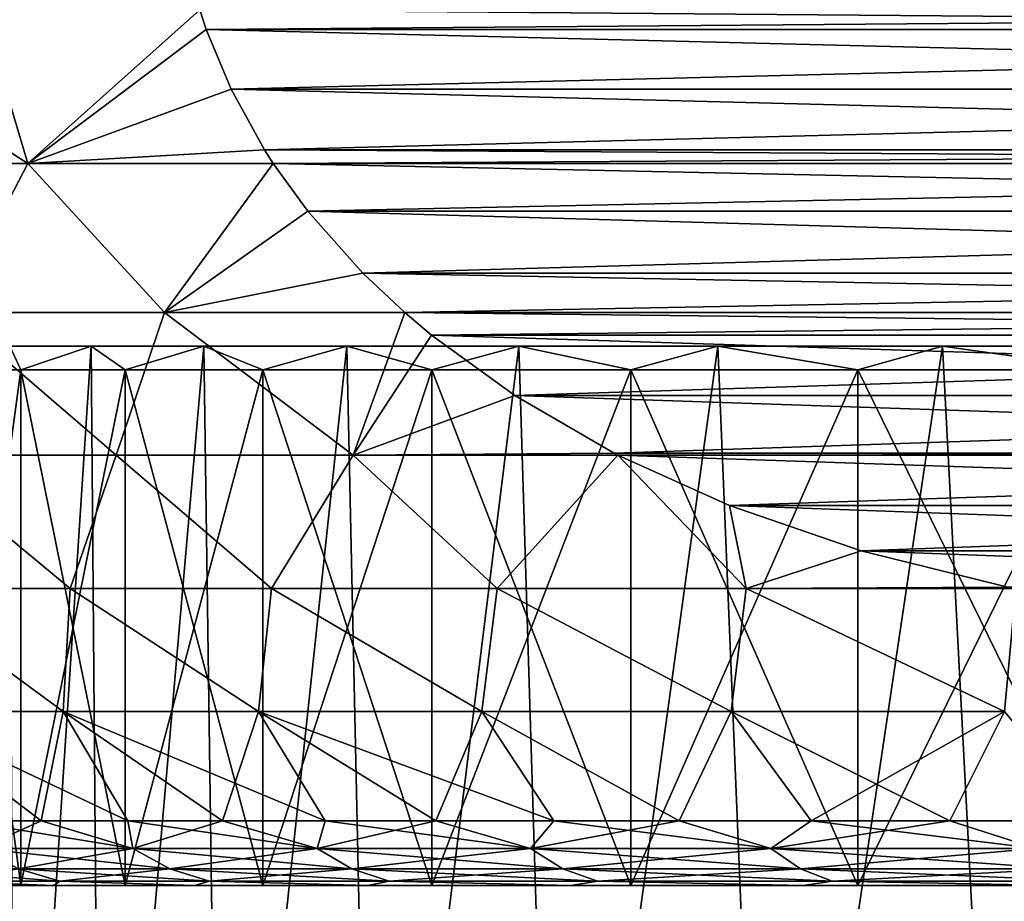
# Model space of a CAD drawing. Header units: metres. Extents: x -109 to 109, y -78 to 121.
# Tile 258 of 656: x -89.43 to -85.61, y 69.86 to 73.28. Entities that reach past the tile are written whole.
import ezdxf

# ---------------------------------------------------------------- set-up
doc = ezdxf.new("R2010")
doc.units = ezdxf.units.M
doc.layers.add('solid_508554_SW0001', color=7, linetype='CONTINUOUS')

msp = doc.modelspace()

# ---------------------------------------------------------------- linework, layer by layer
at = {"layer": 'solid_508554_SW0001'}
for points in [[(-90.324669, 73.32135, -24.018324), (-90.22979, 72.725342, -24.073103), (-89.396873, 72.725342, -22.779732)], [(-89.575989, 73.32135, -22.843199), (-90.324669, 73.32135, -24.018324), (-89.396873, 72.725342, -22.779732)], [(-89.396873, 72.725342, -41.220268), (-90.22979, 72.725342, -39.926895), (-89.575989, 73.32135, -41.156803)], [(-88.729996, 73.321884, -21.740484), (-89.575989, 73.32135, -22.843199), (-89.396873, 72.725342, -22.779732)], [(-89.396873, 72.725342, -41.220268), (-89.575989, 73.32135, -41.156803), (-88.729996, 73.321884, -42.259514)], [(-88.704651, 73.244705, -21.725853), (-88.729996, 73.321884, -21.740484), (-89.396873, 72.725342, -22.779732)], [(-89.396873, 72.725342, -41.220268), (-88.729996, 73.321884, -42.259514), (-88.704651, 73.244705, -42.274147)], [(-88.704651, 73.244705, -21.725853), (-79.270004, 73.321884, -16.278753), (-88.729996, 73.321884, -21.740484)], [(-88.729996, 73.321884, -42.259514), (-79.270004, 73.321884, -47.721249), (-79.295349, 73.244705, -47.706615)], [(-88.704651, 73.244705, -42.274147), (-88.729996, 73.321884, -42.259514), (-79.295349, 73.244705, -47.706615)], [(-88.704651, 73.244705, -21.725853), (-79.295349, 73.244705, -16.293386), (-79.270004, 73.321884, -16.278753)], [(-88.608627, 73.013016, -21.67041), (-88.704651, 73.244705, -21.725853), (-89.396873, 72.725342, -22.779732)], [(-88.608627, 73.013016, -42.32959), (-89.396873, 72.725342, -41.220268), (-88.704651, 73.244705, -42.274147)], [(-88.608627, 73.013016, -21.67041), (-79.295349, 73.244705, -16.293386), (-88.704651, 73.244705, -21.725853)], [(-88.704651, 73.244705, -42.274147), (-79.295349, 73.244705, -47.706615), (-79.391373, 73.013016, -47.651173)], [(-88.608627, 73.013016, -42.32959), (-88.704651, 73.244705, -42.274147), (-79.391373, 73.013016, -47.651173)], [(-88.608627, 73.013016, -21.67041), (-79.391373, 73.013016, -16.348827), (-79.295349, 73.244705, -16.293386)], [(-88.608627, 73.013016, -21.67041), (-89.396873, 72.725342, -22.779732), (-88.478874, 72.778084, -21.595497)], [(-88.608627, 73.013016, -42.32959), (-88.478874, 72.778084, -42.404503), (-89.396873, 72.725342, -41.220268)], [(-88.608627, 73.013016, -21.67041), (-88.478874, 72.778084, -21.595497), (-79.391373, 73.013016, -16.348827)], [(-88.608627, 73.013016, -42.32959), (-79.391373, 73.013016, -47.651173), (-79.521126, 72.778084, -47.57626)], [(-88.608627, 73.013016, -42.32959), (-79.521126, 72.778084, -47.57626), (-88.478874, 72.778084, -42.404503)], [(-88.478874, 72.778084, -21.595497), (-79.521126, 72.778084, -16.42374), (-79.391373, 73.013016, -16.348827)], [(-88.478874, 72.778084, -21.595497), (-89.396873, 72.725342, -22.779732), (-88.445198, 72.72583, -21.576057)], [(-88.478874, 72.778084, -42.404503), (-88.445198, 72.72583, -42.423943), (-89.396873, 72.725342, -41.220268)], [(-88.478874, 72.778084, -21.595497), (-88.445198, 72.72583, -21.576057), (-79.521126, 72.778084, -16.42374)], [(-88.478874, 72.778084, -42.404503), (-79.521126, 72.778084, -47.57626), (-79.554802, 72.72583, -47.55682)], [(-88.478874, 72.778084, -42.404503), (-79.554802, 72.72583, -47.55682), (-88.445198, 72.72583, -42.423943)], [(-88.445198, 72.72583, -21.576057), (-79.554802, 72.72583, -16.443182), (-79.521126, 72.778084, -16.42374)], [(-89.396873, 72.725342, -22.779732), (-90.22979, 72.725342, -24.073103), (-89.698524, 72.146965, -23.547787)], [(-89.698524, 72.146965, -40.452213), (-90.22979, 72.725342, -39.926895), (-89.396873, 72.725342, -41.220268)], [(-89.396873, 72.725342, -22.779732), (-89.698524, 72.146965, -23.547787), (-88.866364, 72.146965, -22.371187)], [(-88.866364, 72.146965, -41.628811), (-89.698524, 72.146965, -40.452213), (-89.396873, 72.725342, -41.220268)], [(-88.445198, 72.72583, -21.576057), (-89.396873, 72.725342, -22.779732), (-88.866364, 72.146965, -22.371187)], [(-88.866364, 72.146965, -41.628811), (-89.396873, 72.725342, -41.220268), (-88.445198, 72.72583, -42.423943)], [(-88.310387, 72.540077, -21.49822), (-88.445198, 72.72583, -21.576057), (-88.866364, 72.146965, -22.371187)], [(-88.866364, 72.146965, -41.628811), (-88.445198, 72.72583, -42.423943), (-88.310387, 72.540085, -42.501778)], [(-88.310387, 72.540077, -21.49822), (-79.554802, 72.72583, -16.443182), (-88.445198, 72.72583, -21.576057)], [(-88.445198, 72.72583, -42.423943), (-79.554802, 72.72583, -47.55682), (-79.689613, 72.540085, -47.478985)], [(-88.310387, 72.540085, -42.501778), (-88.445198, 72.72583, -42.423943), (-79.689613, 72.540085, -47.478985)], [(-88.310387, 72.540077, -21.49822), (-79.689613, 72.540077, -16.521017), (-79.554802, 72.72583, -16.443182)], [(-88.096771, 72.299736, -42.625107), (-88.866364, 72.146965, -41.628811), (-88.310387, 72.540085, -42.501778)], [(-88.310387, 72.540077, -21.49822), (-88.866364, 72.146965, -22.371187), (-88.096771, 72.299736, -21.374891)], [(-88.310387, 72.540085, -42.501778), (-79.689613, 72.540085, -47.478985), (-79.903229, 72.299736, -47.355656)], [(-88.096771, 72.299736, -42.625107), (-88.310387, 72.540085, -42.501778), (-79.903229, 72.299736, -47.355656)], [(-88.310387, 72.540077, -21.49822), (-88.096771, 72.299736, -21.374891), (-79.689613, 72.540077, -16.521017)], [(-88.096771, 72.299736, -21.374891), (-79.903229, 72.299736, -16.644346), (-79.689613, 72.540077, -16.521017)], [(-88.096771, 72.299736, -21.374891), (-88.866364, 72.146965, -22.371187), (-87.934898, 72.147285, -21.281435)], [(-88.096771, 72.299736, -42.625107), (-87.934898, 72.147285, -42.718567), (-88.866364, 72.146965, -41.628811)], [(-88.096771, 72.299736, -21.374891), (-87.934898, 72.147285, -21.281435), (-79.903229, 72.299736, -16.644346)], [(-88.096771, 72.299736, -42.625107), (-79.903229, 72.299736, -47.355656), (-80.065102, 72.147285, -47.262196)], [(-88.096771, 72.299736, -42.625107), (-80.065102, 72.147285, -47.262196), (-87.934898, 72.147285, -42.718567)], [(-87.934898, 72.147285, -21.281435), (-80.065102, 72.147285, -16.737803), (-79.903229, 72.299736, -16.644346)], [(-89.698524, 72.146965, -23.547787), (-89.857094, 71.594719, -24.288277), (-89.053848, 71.594719, -23.039894)], [(-89.053848, 71.594719, -40.960106), (-89.857094, 71.594719, -39.711723), (-89.698524, 72.146965, -40.452213)], [(-88.866364, 72.146965, -22.371187), (-89.698524, 72.146965, -23.547787), (-89.053848, 71.594719, -23.039894)], [(-89.053848, 71.594719, -40.960106), (-89.698524, 72.146965, -40.452213), (-88.866364, 72.146965, -41.628811)], [(-88.866364, 72.146965, -22.371187), (-89.053848, 71.594719, -23.039894), (-88.134308, 71.594719, -21.874514)], [(-88.134308, 71.594719, -42.125488), (-89.053848, 71.594719, -40.960106), (-88.866364, 72.146965, -41.628811)], [(-87.934898, 72.147285, -21.281435), (-88.866364, 72.146965, -22.371187), (-88.134308, 71.594719, -21.874514)], [(-88.134308, 71.594719, -42.125488), (-88.866364, 72.146965, -41.628811), (-87.934898, 72.147285, -42.718567)], [(-87.831314, 72.0597, -21.221628), (-87.934898, 72.147285, -21.281435), (-88.134308, 71.594719, -21.874514)], [(-88.134308, 71.594719, -42.125488), (-87.934898, 72.147285, -42.718567), (-87.831314, 72.0597, -42.77837)], [(-87.831314, 72.0597, -21.221628), (-80.065102, 72.147285, -16.737803), (-87.934898, 72.147285, -21.281435)], [(-87.934898, 72.147285, -42.718567), (-80.065102, 72.147285, -47.262196), (-80.168686, 72.0597, -47.202393)], [(-87.831314, 72.0597, -42.77837), (-87.934898, 72.147285, -42.718567), (-80.168686, 72.0597, -47.202393)], [(-87.831314, 72.0597, -21.221628), (-80.168686, 72.0597, -16.797609), (-80.065102, 72.147285, -16.737803)], [(-87.50782, 71.824883, -21.034859), (-87.831314, 72.0597, -21.221628), (-88.134308, 71.594719, -21.874514)], [(-87.50782, 71.824883, -42.965141), (-88.134308, 71.594719, -42.125488), (-87.831314, 72.0597, -42.77837)], [(-87.50782, 71.824883, -21.034859), (-80.168686, 72.0597, -16.797609), (-87.831314, 72.0597, -21.221628)], [(-87.831314, 72.0597, -42.77837), (-80.168686, 72.0597, -47.202393), (-80.49218, 71.824883, -47.015621)], [(-87.50782, 71.824883, -42.965141), (-87.831314, 72.0597, -42.77837), (-80.49218, 71.824883, -47.015621)], [(-87.50782, 71.824883, -21.034859), (-80.49218, 71.824883, -16.984379), (-80.168686, 72.0597, -16.797609)], [(-89.696068, 71.925629, -34.021469), (-89.423836, 71.925629, -35.34618), (-89.466469, 72.016304, -34.579193)], [(-89.423836, 71.925629, -28.653822), (-89.696068, 71.925629, -29.978531), (-89.466469, 72.016304, -29.420809)], [(-89.466469, 72.016304, -34.579193), (-89.15123, 72.016304, -35.837708), (-89.449883, 67.425629, -34.661236)], [(-89.423836, 71.925629, -35.34618), (-89.15123, 72.016304, -35.837708), (-89.466469, 72.016304, -34.579193)], [(-89.15123, 72.016304, -28.162291), (-89.466469, 72.016304, -29.420809), (-89.449883, 67.425629, -29.338766)], [(-89.423836, 71.925629, -28.653822), (-89.466469, 72.016304, -29.420809), (-89.15123, 72.016304, -28.162291)], [(-89.15123, 72.016304, -35.837708), (-89.114243, 67.425629, -35.957584), (-89.449883, 67.425629, -34.661236)], [(-89.15123, 72.016304, -28.162291), (-89.449883, 67.425629, -29.338766), (-89.114243, 67.425629, -28.042418)], [(-89.423836, 71.925629, -35.34618), (-89.018967, 71.925629, -36.636581), (-89.15123, 72.016304, -35.837708)], [(-89.018967, 71.925629, -27.363417), (-89.423836, 71.925629, -28.653822), (-89.15123, 72.016304, -28.162291)], [(-89.15123, 72.016304, -35.837708), (-88.714149, 72.016304, -37.059265), (-89.114243, 67.425629, -35.957584)], [(-89.018967, 71.925629, -36.636581), (-88.714149, 72.016304, -37.059265), (-89.15123, 72.016304, -35.837708)], [(-88.714149, 72.016304, -26.940733), (-89.15123, 72.016304, -28.162291), (-89.114243, 67.425629, -28.042418)], [(-89.018967, 71.925629, -27.363417), (-89.15123, 72.016304, -28.162291), (-88.714149, 72.016304, -26.940733)], [(-88.714149, 72.016304, -37.059265), (-88.649063, 67.425629, -37.213623), (-89.114243, 67.425629, -35.957584)], [(-88.714149, 72.016304, -26.940733), (-89.114243, 67.425629, -28.042418), (-88.649063, 67.425629, -26.786375)], [(-89.018967, 71.925629, -36.636581), (-88.485672, 71.925629, -37.879307), (-88.714149, 72.016304, -37.059265)], [(-88.485672, 71.925629, -26.120693), (-89.018967, 71.925629, -27.363417), (-88.714149, 72.016304, -26.940733)], [(-88.714149, 72.016304, -37.059265), (-88.159439, 72.016304, -38.232101), (-88.649063, 67.425629, -37.213623)], [(-88.485672, 71.925629, -37.879307), (-88.159439, 72.016304, -38.232101), (-88.714149, 72.016304, -37.059265)], [(-88.159439, 72.016304, -25.767899), (-88.714149, 72.016304, -26.940733), (-88.649063, 67.425629, -26.786375)], [(-88.485672, 71.925629, -26.120693), (-88.714149, 72.016304, -26.940733), (-88.159439, 72.016304, -25.767899)], [(-88.159439, 72.016304, -38.232101), (-88.059265, 67.425629, -38.415997), (-88.649063, 67.425629, -37.213623)], [(-88.159439, 72.016304, -25.767899), (-88.649063, 67.425629, -26.786375), (-88.059265, 67.425629, -25.584003)], [(-88.485672, 71.925629, -37.879307), (-87.829384, 71.925629, -39.061691), (-88.159439, 72.016304, -38.232101)], [(-87.829384, 71.925629, -24.938309), (-88.485672, 71.925629, -26.120693), (-88.159439, 72.016304, -25.767899)], [(-88.159439, 72.016304, -38.232101), (-87.492447, 72.016304, -39.344917), (-88.059265, 67.425629, -38.415997)], [(-87.829384, 71.925629, -39.061691), (-87.492447, 72.016304, -39.344917), (-88.159439, 72.016304, -38.232101)], [(-87.492447, 72.016304, -24.655085), (-88.159439, 72.016304, -25.767899), (-88.059265, 67.425629, -25.584003)], [(-87.829384, 71.925629, -24.938309), (-88.159439, 72.016304, -25.767899), (-87.492447, 72.016304, -24.655085)], [(-87.492447, 72.016304, -39.344917), (-87.350945, 67.425629, -39.552387), (-88.059265, 67.425629, -38.415997)], [(-87.492447, 72.016304, -24.655085), (-88.059265, 67.425629, -25.584003), (-87.350945, 67.425629, -24.447611)], [(-87.829384, 71.925629, -39.061691), (-87.05687, 71.925629, -40.171597), (-87.492447, 72.016304, -39.344917)], [(-87.05687, 71.925629, -23.828405), (-87.829384, 71.925629, -24.938309), (-87.492447, 72.016304, -24.655085)], [(-87.492447, 72.016304, -39.344917), (-86.719582, 72.016304, -40.386997), (-87.350945, 67.425629, -39.552387)], [(-87.05687, 71.925629, -40.171597), (-86.719582, 72.016304, -40.386997), (-87.492447, 72.016304, -39.344917)], [(-86.719582, 72.016304, -23.613003), (-87.492447, 72.016304, -24.655085), (-87.350945, 67.425629, -24.447611)], [(-87.05687, 71.925629, -23.828405), (-87.492447, 72.016304, -24.655085), (-86.719582, 72.016304, -23.613003)], [(-86.719582, 72.016304, -40.386997), (-86.53125, 67.425629, -40.611366), (-87.350945, 67.425629, -39.552387)], [(-86.719582, 72.016304, -23.613003), (-87.350945, 67.425629, -24.447611), (-86.53125, 67.425629, -23.388636)], [(-87.05687, 71.925629, -40.171597), (-86.176018, 71.925629, -41.197674), (-86.719582, 72.016304, -40.386997)], [(-86.176018, 71.925629, -22.802326), (-87.05687, 71.925629, -23.828405), (-86.719582, 72.016304, -23.613003)], [(-86.719582, 72.016304, -40.386997), (-85.848305, 72.016304, -41.348305), (-86.53125, 67.425629, -40.611366)], [(-86.176018, 71.925629, -41.197674), (-85.848305, 72.016304, -41.348305), (-86.719582, 72.016304, -40.386997)], [(-85.848305, 72.016304, -22.651695), (-86.719582, 72.016304, -23.613003), (-86.53125, 67.425629, -23.388636)], [(-86.176018, 71.925629, -22.802326), (-86.719582, 72.016304, -23.613003), (-85.848305, 72.016304, -22.651695)], [(-85.848305, 72.016304, -41.348305), (-85.608452, 67.425629, -41.582161), (-86.53125, 67.425629, -40.611366)], [(-85.848305, 72.016304, -22.651695), (-86.53125, 67.425629, -23.388636), (-85.608452, 67.425629, -22.417839)], [(-86.176018, 71.925629, -41.197674), (-85.195839, 71.925629, -42.129406), (-85.848305, 72.016304, -41.348305)], [(-85.195839, 71.925629, -21.870594), (-86.176018, 71.925629, -22.802326), (-85.848305, 72.016304, -22.651695)], [(-85.848305, 72.016304, -41.348305), (-84.886993, 72.016304, -42.219585), (-85.608452, 67.425629, -41.582161)], [(-85.195839, 71.925629, -42.129406), (-84.886993, 72.016304, -42.219585), (-85.848305, 72.016304, -41.348305)], [(-84.886993, 72.016304, -21.780415), (-85.848305, 72.016304, -22.651695), (-85.608452, 67.425629, -22.417839)], [(-85.195839, 71.925629, -21.870594), (-85.848305, 72.016304, -22.651695), (-84.886993, 72.016304, -21.780415)], [(-84.886993, 72.016304, -42.219585), (-84.592308, 67.425629, -42.454479), (-85.608452, 67.425629, -41.582161)], [(-84.886993, 72.016304, -21.780415), (-85.608452, 67.425629, -22.417839), (-84.592308, 67.425629, -21.545519)], [(-89.423843, 69.925629, -35.346153), (-89.423836, 71.925629, -35.34618), (-89.696068, 71.925629, -34.021469)], [(-89.696068, 69.925629, -34.02145), (-89.423843, 69.925629, -35.346153), (-89.696068, 71.925629, -34.021469)], [(-89.696068, 69.925629, -29.978548), (-89.696068, 71.925629, -29.978531), (-89.423836, 71.925629, -28.653822)], [(-89.423843, 69.925629, -28.653845), (-89.696068, 69.925629, -29.978548), (-89.423836, 71.925629, -28.653822)], [(-89.423843, 69.925629, -35.346153), (-89.018982, 69.925629, -36.636559), (-89.423836, 71.925629, -35.34618)], [(-89.423843, 69.925629, -28.653845), (-89.423836, 71.925629, -28.653822), (-89.018967, 71.925629, -27.363417)], [(-89.018982, 69.925629, -27.36344), (-89.423843, 69.925629, -28.653845), (-89.018967, 71.925629, -27.363417)], [(-89.018982, 69.925629, -36.636559), (-89.018967, 71.925629, -36.636581), (-89.423836, 71.925629, -35.34618)], [(-89.018982, 69.925629, -36.636559), (-88.48568, 69.925629, -37.879288), (-89.018967, 71.925629, -36.636581)], [(-89.018982, 69.925629, -27.36344), (-89.018967, 71.925629, -27.363417), (-88.485672, 71.925629, -26.120693)], [(-88.48568, 69.925629, -26.120712), (-89.018982, 69.925629, -27.36344), (-88.485672, 71.925629, -26.120693)], [(-88.48568, 69.925629, -37.879288), (-88.485672, 71.925629, -37.879307), (-89.018967, 71.925629, -36.636581)], [(-88.48568, 69.925629, -37.879288), (-87.829391, 69.925629, -39.061676), (-88.485672, 71.925629, -37.879307)], [(-88.48568, 69.925629, -26.120712), (-88.485672, 71.925629, -26.120693), (-87.829384, 71.925629, -24.938309)], [(-87.829391, 69.925629, -24.938326), (-88.48568, 69.925629, -26.120712), (-87.829384, 71.925629, -24.938309)], [(-87.829391, 69.925629, -39.061676), (-87.829384, 71.925629, -39.061691), (-88.485672, 71.925629, -37.879307)], [(-87.829391, 69.925629, -39.061676), (-87.056877, 69.925629, -40.171585), (-87.829384, 71.925629, -39.061691)], [(-87.829391, 69.925629, -24.938326), (-87.829384, 71.925629, -24.938309), (-87.05687, 71.925629, -23.828405)], [(-87.056877, 69.925629, -23.828415), (-87.829391, 69.925629, -24.938326), (-87.05687, 71.925629, -23.828405)], [(-87.056877, 69.925629, -40.171585), (-87.05687, 71.925629, -40.171597), (-87.829384, 71.925629, -39.061691)], [(-87.056877, 69.925629, -40.171585), (-86.176018, 69.925629, -41.19767), (-87.05687, 71.925629, -40.171597)], [(-87.056877, 69.925629, -23.828415), (-87.05687, 71.925629, -23.828405), (-86.176018, 71.925629, -22.802326)], [(-86.176018, 69.925629, -22.80233), (-87.056877, 69.925629, -23.828415), (-86.176018, 71.925629, -22.802326)], [(-86.176018, 69.925629, -41.19767), (-86.176018, 71.925629, -41.197674), (-87.05687, 71.925629, -40.171597)], [(-85.195831, 69.925629, -42.12941), (-85.195839, 71.925629, -42.129406), (-86.176018, 71.925629, -41.197674)], [(-86.176018, 69.925629, -41.19767), (-85.195831, 69.925629, -42.12941), (-86.176018, 71.925629, -41.197674)], [(-86.176018, 69.925629, -22.80233), (-86.176018, 71.925629, -22.802326), (-85.195839, 71.925629, -21.870594)], [(-85.195831, 69.925629, -21.870588), (-86.176018, 69.925629, -22.80233), (-85.195839, 71.925629, -21.870594)], [(-87.50782, 71.824883, -21.034859), (-88.134308, 71.594719, -21.874514), (-87.122559, 71.601952, -20.812428)], [(-87.50782, 71.824883, -42.965141), (-87.122551, 71.601952, -43.187576), (-88.134308, 71.594719, -42.125488)], [(-87.50782, 71.824883, -21.034859), (-87.122559, 71.601952, -20.812428), (-80.49218, 71.824883, -16.984379)], [(-87.50782, 71.824883, -42.965141), (-80.49218, 71.824883, -47.015621), (-80.877449, 71.601952, -46.79319)], [(-87.50782, 71.824883, -42.965141), (-80.877449, 71.601952, -46.79319), (-87.122551, 71.601952, -43.187576)], [(-87.122559, 71.601952, -20.812428), (-80.877441, 71.601952, -17.20681), (-80.49218, 71.824883, -16.984379)], [(-87.122559, 71.601952, -20.812428), (-88.134308, 71.594719, -21.874514), (-87.107857, 71.594429, -20.80394)], [(-87.122551, 71.601952, -43.187576), (-87.107857, 71.594429, -43.19606), (-88.134308, 71.594719, -42.125488)], [(-87.122559, 71.601952, -20.812428), (-87.107857, 71.594429, -20.80394), (-80.877441, 71.601952, -17.20681)], [(-87.122551, 71.601952, -43.187576), (-80.877449, 71.601952, -46.79319), (-80.892143, 71.594429, -46.784702)], [(-87.122551, 71.601952, -43.187576), (-80.892143, 71.594429, -46.784702), (-87.107857, 71.594429, -43.19606)], [(-87.107857, 71.594429, -20.80394), (-80.892143, 71.594429, -17.215298), (-80.877441, 71.601952, -17.20681)], [(-89.857094, 71.594719, -39.711723), (-89.232643, 71.076706, -40.133934), (-89.910507, 71.076706, -38.959831)], [(-89.857094, 71.594719, -24.288277), (-89.910507, 71.076706, -25.040169), (-89.232643, 71.076706, -23.866064)], [(-89.053848, 71.594719, -40.960106), (-89.232643, 71.076706, -40.133934), (-89.857094, 71.594719, -39.711723)], [(-89.053848, 71.594719, -23.039894), (-89.857094, 71.594719, -24.288277), (-89.232643, 71.076706, -23.866064)], [(-89.053848, 71.594719, -40.960106), (-88.452248, 71.076706, -41.24255), (-89.232643, 71.076706, -40.133934)], [(-89.053848, 71.594719, -23.039894), (-89.232643, 71.076706, -23.866064), (-88.452248, 71.076706, -22.75745)], [(-88.134308, 71.594719, -42.125488), (-88.452248, 71.076706, -41.24255), (-89.053848, 71.594719, -40.960106)], [(-88.134308, 71.594719, -21.874514), (-89.053848, 71.594719, -23.039894), (-88.452248, 71.076706, -22.75745)], [(-88.134308, 71.594719, -42.125488), (-87.57563, 71.076706, -42.276745), (-88.452248, 71.076706, -41.24255)], [(-88.134308, 71.594719, -21.874514), (-88.452248, 71.076706, -22.75745), (-87.57563, 71.076706, -21.723253)], [(-87.107857, 71.594429, -43.19606), (-87.57563, 71.076706, -42.276745), (-88.134308, 71.594719, -42.125488)], [(-87.107857, 71.594429, -20.80394), (-88.134308, 71.594719, -21.874514), (-87.57563, 71.076706, -21.723253)], [(-87.107857, 71.594429, -43.19606), (-86.609825, 71.076706, -43.228199), (-87.57563, 71.076706, -42.276745)], [(-87.107857, 71.594429, -20.80394), (-87.57563, 71.076706, -21.723253), (-86.609825, 71.076706, -20.771803)], [(-86.674347, 71.398903, -20.553656), (-80.892143, 71.594429, -17.215298), (-87.107857, 71.594429, -20.80394)], [(-86.674347, 71.398895, -43.446346), (-86.609825, 71.076706, -43.228199), (-87.107857, 71.594429, -43.19606)], [(-86.674347, 71.398903, -20.553656), (-87.107857, 71.594429, -20.80394), (-86.609825, 71.076706, -20.771803)], [(-87.107857, 71.594429, -43.19606), (-80.892143, 71.594429, -46.784702), (-81.325653, 71.398895, -46.534416)], [(-86.674347, 71.398895, -43.446346), (-87.107857, 71.594429, -43.19606), (-81.325653, 71.398895, -46.534416)], [(-86.674347, 71.398903, -20.553656), (-81.325645, 71.398903, -17.465582), (-80.892143, 71.594429, -17.215298)], [(-86.163612, 71.222977, -20.25878), (-81.325645, 71.398903, -17.465582), (-86.674347, 71.398903, -20.553656)], [(-86.163612, 71.222977, -20.25878), (-86.674347, 71.398903, -20.553656), (-86.609825, 71.076706, -20.771803)], [(-86.163605, 71.222977, -43.741222), (-86.609825, 71.076706, -43.228199), (-86.674347, 71.398895, -43.446346)], [(-86.674347, 71.398895, -43.446346), (-81.325653, 71.398895, -46.534416), (-81.836388, 71.222977, -46.239544)], [(-86.163605, 71.222977, -43.741222), (-86.674347, 71.398895, -43.446346), (-81.836388, 71.222977, -46.239544)], [(-86.163612, 71.222977, -20.25878), (-81.83638, 71.222984, -17.760454), (-81.325645, 71.398903, -17.465582)], [(-86.163605, 71.222977, -43.741222), (-85.594688, 71.081955, -44.069687), (-86.609825, 71.076706, -43.228199)], [(-86.163612, 71.222977, -20.25878), (-86.609825, 71.076706, -20.771803), (-85.594696, 71.081955, -19.930317)], [(-86.163612, 71.222977, -20.25878), (-85.594696, 71.081955, -19.930317), (-81.83638, 71.222984, -17.760454)], [(-86.163605, 71.222977, -43.741222), (-81.836388, 71.222977, -46.239544), (-82.405304, 71.081955, -45.911079)], [(-86.163605, 71.222977, -43.741222), (-82.405304, 71.081955, -45.911079), (-85.594688, 71.081955, -44.069687)], [(-89.910507, 71.076706, -25.040169), (-89.902649, 70.60054, -25.879215), (-89.260139, 70.60054, -24.632929)], [(-89.232643, 71.076706, -23.866064), (-89.910507, 71.076706, -25.040169), (-89.260139, 70.60054, -24.632929)], [(-89.910507, 71.076706, -38.959831), (-89.260139, 70.60054, -39.367073), (-89.902649, 70.60054, -38.120785)], [(-89.910507, 71.076706, -38.959831), (-89.232643, 71.076706, -40.133934), (-89.260139, 70.60054, -39.367073)], [(-89.232643, 71.076706, -23.866064), (-89.260139, 70.60054, -24.632929), (-88.502075, 70.60054, -23.45336)], [(-89.232643, 71.076706, -40.133934), (-88.502075, 70.60054, -40.546642), (-89.260139, 70.60054, -39.367073)], [(-88.452248, 71.076706, -22.75745), (-89.232643, 71.076706, -23.866064), (-88.502075, 70.60054, -23.45336)], [(-89.232643, 71.076706, -40.133934), (-88.452248, 71.076706, -41.24255), (-88.502075, 70.60054, -40.546642)], [(-88.452248, 71.076706, -22.75745), (-88.502075, 70.60054, -23.45336), (-87.635323, 70.60054, -22.351189)], [(-88.452248, 71.076706, -41.24255), (-87.635323, 70.60054, -41.648811), (-88.502075, 70.60054, -40.546642)], [(-87.57563, 71.076706, -21.723253), (-88.452248, 71.076706, -22.75745), (-87.635323, 70.60054, -22.351189)], [(-88.452248, 71.076706, -41.24255), (-87.57563, 71.076706, -42.276745), (-87.635323, 70.60054, -41.648811)], [(-87.57563, 71.076706, -21.723253), (-87.635323, 70.60054, -22.351189), (-86.667725, 70.60054, -21.336399)], [(-87.57563, 71.076706, -42.276745), (-86.667725, 70.60054, -42.663601), (-87.635323, 70.60054, -41.648811)], [(-86.609825, 71.076706, -20.771803), (-87.57563, 71.076706, -21.723253), (-86.667725, 70.60054, -21.336399)], [(-87.57563, 71.076706, -42.276745), (-86.609825, 71.076706, -43.228199), (-86.667725, 70.60054, -42.663601)], [(-86.609825, 71.076706, -20.771803), (-86.667725, 70.60054, -21.336399), (-85.60804, 70.60054, -20.418182)], [(-86.609825, 71.076706, -43.228199), (-85.60804, 70.60054, -43.581818), (-86.667725, 70.60054, -42.663601)], [(-85.594688, 71.081955, -44.069687), (-85.563293, 71.07563, -44.087811), (-86.609825, 71.076706, -43.228199)], [(-85.594696, 71.081955, -19.930317), (-86.609825, 71.076706, -20.771803), (-85.563293, 71.07563, -19.912188)], [(-85.563293, 71.07563, -19.912188), (-86.609825, 71.076706, -20.771803), (-85.60804, 70.60054, -20.418182)], [(-86.609825, 71.076706, -43.228199), (-85.563293, 71.07563, -44.087811), (-85.60804, 70.60054, -43.581818)], [(-89.902649, 70.60054, -38.120785), (-89.345062, 70.175629, -38.300804), (-89.647705, 70.175629, -37.642124)], [(-89.260139, 70.60054, -39.367073), (-89.345062, 70.175629, -38.300804), (-89.902649, 70.60054, -38.120785)], [(-89.902649, 70.60054, -25.879215), (-89.647705, 70.175629, -26.357876), (-89.345062, 70.175629, -25.699198)], [(-89.902649, 70.60054, -25.879215), (-89.345062, 70.175629, -25.699198), (-89.009445, 70.175629, -25.056692)], [(-89.902649, 70.60054, -25.879215), (-89.009445, 70.175629, -25.056692), (-89.260139, 70.60054, -24.632929)], [(-89.260139, 70.60054, -39.367073), (-89.009445, 70.175629, -38.943306), (-89.345062, 70.175629, -38.300804)], [(-89.260139, 70.60054, -39.367073), (-88.641716, 70.175629, -39.567989), (-89.009445, 70.175629, -38.943306)], [(-88.502075, 70.60054, -40.546642), (-88.641716, 70.175629, -39.567989), (-89.260139, 70.60054, -39.367073)], [(-89.260139, 70.60054, -24.632929), (-89.009445, 70.175629, -25.056692), (-88.641716, 70.175629, -24.432013)], [(-89.260139, 70.60054, -24.632929), (-88.641716, 70.175629, -24.432013), (-88.242821, 70.175629, -23.826757)], [(-89.260139, 70.60054, -24.632929), (-88.242821, 70.175629, -23.826757), (-88.502075, 70.60054, -23.45336)], [(-88.502075, 70.60054, -40.546642), (-88.242821, 70.175629, -40.173241), (-88.641716, 70.175629, -39.567989)], [(-88.502075, 70.60054, -40.546642), (-87.813782, 70.175629, -40.757515), (-88.242821, 70.175629, -40.173241)], [(-87.635323, 70.60054, -41.648811), (-87.813782, 70.175629, -40.757515), (-88.502075, 70.60054, -40.546642)], [(-88.502075, 70.60054, -23.45336), (-88.242821, 70.175629, -23.826757), (-87.813782, 70.175629, -23.242483)], [(-88.502075, 70.60054, -23.45336), (-87.813782, 70.175629, -23.242483), (-87.355698, 70.175629, -22.680691)], [(-88.502075, 70.60054, -23.45336), (-87.355698, 70.175629, -22.680691), (-87.635323, 70.60054, -22.351189)], [(-87.635323, 70.60054, -41.648811), (-87.355698, 70.175629, -41.319309), (-87.813782, 70.175629, -40.757515)], [(-87.635323, 70.60054, -41.648811), (-86.869751, 70.175629, -41.857182), (-87.355698, 70.175629, -41.319309)], [(-86.667725, 70.60054, -42.663601), (-86.869751, 70.175629, -41.857182), (-87.635323, 70.60054, -41.648811)], [(-87.635323, 70.60054, -22.351189), (-87.355698, 70.175629, -22.680691), (-86.869751, 70.175629, -22.14282)], [(-87.635323, 70.60054, -22.351189), (-86.869751, 70.175629, -22.14282), (-86.667725, 70.60054, -21.336399)], [(-86.667725, 70.60054, -42.663601), (-86.357178, 70.175629, -42.369747), (-86.869751, 70.175629, -41.857182)], [(-86.667725, 70.60054, -21.336399), (-86.869751, 70.175629, -22.14282), (-86.357178, 70.175629, -21.630253)], [(-85.60804, 70.60054, -43.581818), (-86.357178, 70.175629, -42.369747), (-86.667725, 70.60054, -42.663601)], [(-86.667725, 70.60054, -21.336399), (-86.357178, 70.175629, -21.630253), (-85.819313, 70.175629, -21.144304)], [(-86.667725, 70.60054, -21.336399), (-85.819313, 70.175629, -21.144304), (-85.60804, 70.60054, -20.418182)], [(-85.60804, 70.60054, -43.581818), (-85.819313, 70.175629, -42.855698), (-86.357178, 70.175629, -42.369747)], [(-85.60804, 70.60054, -43.581818), (-85.257515, 70.175629, -43.313778), (-85.819313, 70.175629, -42.855698)], [(-85.60804, 70.60054, -20.418182), (-85.819313, 70.175629, -21.144304), (-85.257515, 70.175629, -20.686222)], [(-89.647705, 70.175629, -37.642124), (-89.345062, 70.175629, -38.300804), (-89.583656, 70.06897, -37.419426)], [(-89.647705, 70.175629, -26.357876), (-89.583656, 70.06897, -26.580572), (-88.989456, 70.06897, -25.324247)], [(-89.345062, 70.175629, -25.699198), (-89.647705, 70.175629, -26.357876), (-88.989456, 70.06897, -25.324247)], [(-89.345062, 70.175629, -38.300804), (-88.989456, 70.06897, -38.675755), (-89.583656, 70.06897, -37.419426)], [(-89.345062, 70.175629, -38.300804), (-89.009445, 70.175629, -38.943306), (-88.989456, 70.06897, -38.675755)], [(-89.009445, 70.175629, -25.056692), (-89.345062, 70.175629, -25.699198), (-88.989456, 70.06897, -25.324247)], [(-89.009445, 70.175629, -38.943306), (-88.641716, 70.175629, -39.567989), (-88.989456, 70.06897, -38.675755)], [(-89.009445, 70.175629, -25.056692), (-88.989456, 70.06897, -25.324247), (-88.274979, 70.06897, -24.132212)], [(-88.641716, 70.175629, -24.432013), (-89.009445, 70.175629, -25.056692), (-88.274979, 70.06897, -24.132212)], [(-88.641716, 70.175629, -39.567989), (-88.274979, 70.06897, -39.86779), (-88.989456, 70.06897, -38.675755)], [(-88.641716, 70.175629, -39.567989), (-88.242821, 70.175629, -40.173241), (-88.274979, 70.06897, -39.86779)], [(-88.242821, 70.175629, -23.826757), (-88.641716, 70.175629, -24.432013), (-88.274979, 70.06897, -24.132212)], [(-87.813782, 70.175629, -40.757515), (-87.447098, 70.06897, -40.984051), (-88.274979, 70.06897, -39.86779)], [(-88.242821, 70.175629, -40.173241), (-87.813782, 70.175629, -40.757515), (-88.274979, 70.06897, -39.86779)], [(-88.242821, 70.175629, -23.826757), (-88.274979, 70.06897, -24.132212), (-87.447098, 70.06897, -23.015947)], [(-87.813782, 70.175629, -23.242483), (-88.242821, 70.175629, -23.826757), (-87.447098, 70.06897, -23.015947)], [(-87.813782, 70.175629, -40.757515), (-87.355698, 70.175629, -41.319309), (-87.447098, 70.06897, -40.984051)], [(-87.355698, 70.175629, -22.680691), (-87.813782, 70.175629, -23.242483), (-87.447098, 70.06897, -23.015947)], [(-86.869751, 70.175629, -41.857182), (-86.513794, 70.06897, -42.013794), (-87.447098, 70.06897, -40.984051)], [(-87.355698, 70.175629, -41.319309), (-86.869751, 70.175629, -41.857182), (-87.447098, 70.06897, -40.984051)], [(-87.355698, 70.175629, -22.680691), (-87.447098, 70.06897, -23.015947), (-86.513794, 70.06897, -21.986204)], [(-86.869751, 70.175629, -22.14282), (-87.355698, 70.175629, -22.680691), (-86.513794, 70.06897, -21.986204)], [(-86.869751, 70.175629, -41.857182), (-86.357178, 70.175629, -42.369747), (-86.513794, 70.06897, -42.013794)], [(-86.357178, 70.175629, -21.630253), (-86.869751, 70.175629, -22.14282), (-86.513794, 70.06897, -21.986204)], [(-85.819313, 70.175629, -42.855698), (-85.484055, 70.06897, -42.947102), (-86.513794, 70.06897, -42.013794)], [(-86.357178, 70.175629, -42.369747), (-85.819313, 70.175629, -42.855698), (-86.513794, 70.06897, -42.013794)], [(-86.357178, 70.175629, -21.630253), (-86.513794, 70.06897, -21.986204), (-85.484055, 70.06897, -21.0529)], [(-85.819313, 70.175629, -21.144304), (-86.357178, 70.175629, -21.630253), (-85.484055, 70.06897, -21.0529)], [(-85.819313, 70.175629, -42.855698), (-85.257515, 70.175629, -43.313778), (-85.484055, 70.06897, -42.947102)], [(-85.257515, 70.175629, -20.686222), (-85.819313, 70.175629, -21.144304), (-85.484055, 70.06897, -21.0529)], [(-89.583656, 70.06897, -37.419426), (-88.989456, 70.06897, -38.675755), (-89.433517, 69.99015, -37.357239)], [(-89.583656, 70.06897, -26.580572), (-89.433517, 69.99015, -26.642763), (-88.846138, 69.99015, -25.400852)], [(-88.989456, 70.06897, -25.324247), (-89.583656, 70.06897, -26.580572), (-88.846138, 69.99015, -25.400852)], [(-88.989456, 70.06897, -38.675755), (-88.846138, 69.99015, -38.599148), (-89.433517, 69.99015, -37.357239)], [(-88.989456, 70.06897, -38.675755), (-88.274979, 70.06897, -39.86779), (-88.846138, 69.99015, -38.599148)], [(-88.989456, 70.06897, -25.324247), (-88.846138, 69.99015, -25.400852), (-88.139854, 69.99015, -24.222496)], [(-88.274979, 70.06897, -24.132212), (-88.989456, 70.06897, -25.324247), (-88.139854, 69.99015, -24.222496)], [(-88.274979, 70.06897, -39.86779), (-88.139854, 69.99015, -39.777504), (-88.846138, 69.99015, -38.599148)], [(-88.274979, 70.06897, -39.86779), (-87.447098, 70.06897, -40.984051), (-88.139854, 69.99015, -39.777504)], [(-88.274979, 70.06897, -24.132212), (-88.139854, 69.99015, -24.222496), (-87.32148, 69.99015, -23.119041)], [(-87.447098, 70.06897, -23.015947), (-88.274979, 70.06897, -24.132212), (-87.32148, 69.99015, -23.119041)], [(-87.447098, 70.06897, -40.984051), (-87.32148, 69.99015, -40.880959), (-88.139854, 69.99015, -39.777504)], [(-87.447098, 70.06897, -40.984051), (-86.513794, 70.06897, -42.013794), (-87.32148, 69.99015, -40.880959)], [(-87.447098, 70.06897, -23.015947), (-87.32148, 69.99015, -23.119041), (-86.39888, 69.99015, -22.101116)], [(-86.513794, 70.06897, -21.986204), (-87.447098, 70.06897, -23.015947), (-86.39888, 69.99015, -22.101116)], [(-86.513794, 70.06897, -42.013794), (-86.39888, 69.99015, -41.898884), (-87.32148, 69.99015, -40.880959)], [(-86.513794, 70.06897, -42.013794), (-85.484055, 70.06897, -42.947102), (-86.39888, 69.99015, -41.898884)], [(-86.513794, 70.06897, -21.986204), (-86.39888, 69.99015, -22.101116), (-85.380959, 69.99015, -21.178522)], [(-85.484055, 70.06897, -21.0529), (-86.513794, 70.06897, -21.986204), (-85.380959, 69.99015, -21.178522)], [(-85.484055, 70.06897, -42.947102), (-85.380959, 69.99015, -42.82148), (-86.39888, 69.99015, -41.898884)], [(-89.896339, 69.99015, -27.936266), (-89.729797, 69.941841, -27.986786), (-89.272728, 69.941841, -26.709364)], [(-89.433517, 69.99015, -26.642763), (-89.896339, 69.99015, -27.936266), (-89.272728, 69.941841, -26.709364)], [(-89.433517, 69.99015, -37.357239), (-89.272728, 69.941841, -37.290634), (-89.729797, 69.941841, -36.013214)], [(-89.433517, 69.99015, -37.357239), (-88.846138, 69.99015, -38.599148), (-89.272728, 69.941841, -37.290634)], [(-89.433517, 69.99015, -26.642763), (-89.272728, 69.941841, -26.709364), (-88.69265, 69.941841, -25.482895)], [(-88.846138, 69.99015, -25.400852), (-89.433517, 69.99015, -26.642763), (-88.69265, 69.941841, -25.482895)], [(-88.846138, 69.99015, -38.599148), (-88.69265, 69.941841, -38.517105), (-89.272728, 69.941841, -37.290634)], [(-88.846138, 69.99015, -38.599148), (-88.139854, 69.99015, -39.777504), (-88.69265, 69.941841, -38.517105)], [(-88.846138, 69.99015, -25.400852), (-88.69265, 69.941841, -25.482895), (-87.995148, 69.941841, -24.319187)], [(-88.139854, 69.99015, -24.222496), (-88.846138, 69.99015, -25.400852), (-87.995148, 69.941841, -24.319187)], [(-88.139854, 69.99015, -39.777504), (-87.995148, 69.941841, -39.680813), (-88.69265, 69.941841, -38.517105)], [(-88.139854, 69.99015, -39.777504), (-87.32148, 69.99015, -40.880959), (-87.995148, 69.941841, -39.680813)], [(-88.139854, 69.99015, -24.222496), (-87.995148, 69.941841, -24.319187), (-87.186943, 69.941841, -23.22945)], [(-87.32148, 69.99015, -23.119041), (-88.139854, 69.99015, -24.222496), (-87.186943, 69.941841, -23.22945)], [(-87.32148, 69.99015, -40.880959), (-87.186943, 69.941841, -40.77055), (-87.995148, 69.941841, -39.680813)], [(-87.32148, 69.99015, -40.880959), (-86.39888, 69.99015, -41.898884), (-87.186943, 69.941841, -40.77055)], [(-87.32148, 69.99015, -23.119041), (-87.186943, 69.941841, -23.22945), (-86.275818, 69.941841, -22.22418)], [(-86.39888, 69.99015, -22.101116), (-87.32148, 69.99015, -23.119041), (-86.275818, 69.941841, -22.22418)], [(-86.39888, 69.99015, -41.898884), (-86.275818, 69.941841, -41.775822), (-87.186943, 69.941841, -40.77055)], [(-86.39888, 69.99015, -41.898884), (-85.380959, 69.99015, -42.82148), (-86.275818, 69.941841, -41.775822)], [(-86.39888, 69.99015, -22.101116), (-86.275818, 69.941841, -22.22418), (-85.270546, 69.941841, -21.313055)], [(-85.380959, 69.99015, -21.178522), (-86.39888, 69.99015, -22.101116), (-85.270546, 69.941841, -21.313055)], [(-85.380959, 69.99015, -42.82148), (-85.270546, 69.941841, -42.686947), (-86.275818, 69.941841, -41.775822)], [(-89.729797, 69.941841, -36.013214), (-89.295975, 69.925629, -36.740208), (-89.709953, 69.925629, -35.421047)], [(-89.729797, 69.941841, -36.013214), (-89.272728, 69.941841, -37.290634), (-89.295975, 69.925629, -36.740208)], [(-89.729797, 69.941841, -27.986786), (-89.709953, 69.925629, -28.578953), (-89.295975, 69.925629, -27.259794)], [(-89.272728, 69.941841, -26.709364), (-89.729797, 69.941841, -27.986786), (-89.295975, 69.925629, -27.259794)], [(-89.709953, 69.925629, -35.421047), (-89.295975, 69.925629, -36.740208), (-89.696068, 69.925629, -34.02145)], [(-89.709953, 69.925629, -28.578953), (-89.696068, 69.925629, -29.978548), (-89.423843, 69.925629, -28.653845)], [(-89.295975, 69.925629, -27.259794), (-89.709953, 69.925629, -28.578953), (-89.423843, 69.925629, -28.653845)], [(-89.295975, 69.925629, -36.740208), (-89.423843, 69.925629, -35.346153), (-89.696068, 69.925629, -34.02145)], [(-89.295975, 69.925629, -36.740208), (-89.018982, 69.925629, -36.636559), (-89.423843, 69.925629, -35.346153)], [(-89.295975, 69.925629, -27.259794), (-89.423843, 69.925629, -28.653845), (-89.018982, 69.925629, -27.36344)], [(-89.272728, 69.941841, -37.290634), (-88.750626, 69.925629, -38.010708), (-89.295975, 69.925629, -36.740208)], [(-89.272728, 69.941841, -26.709364), (-89.295975, 69.925629, -27.259794), (-88.750626, 69.925629, -25.989294)], [(-89.295975, 69.925629, -36.740208), (-88.750626, 69.925629, -38.010708), (-89.018982, 69.925629, -36.636559)], [(-88.750626, 69.925629, -25.989294), (-89.295975, 69.925629, -27.259794), (-89.018982, 69.925629, -27.36344)], [(-89.272728, 69.941841, -37.290634), (-88.69265, 69.941841, -38.517105), (-88.750626, 69.925629, -38.010708)], [(-88.69265, 69.941841, -25.482895), (-89.272728, 69.941841, -26.709364), (-88.750626, 69.925629, -25.989294)], [(-88.750626, 69.925629, -38.010708), (-88.48568, 69.925629, -37.879288), (-89.018982, 69.925629, -36.636559)], [(-88.750626, 69.925629, -25.989294), (-89.018982, 69.925629, -27.36344), (-88.48568, 69.925629, -26.120712)], [(-88.69265, 69.941841, -38.517105), (-88.079521, 69.925629, -39.219501), (-88.750626, 69.925629, -38.010708)], [(-88.69265, 69.941841, -25.482895), (-88.750626, 69.925629, -25.989294), (-88.079521, 69.925629, -24.780497)], [(-88.750626, 69.925629, -38.010708), (-88.079521, 69.925629, -39.219501), (-88.48568, 69.925629, -37.879288)], [(-88.079521, 69.925629, -24.780497), (-88.750626, 69.925629, -25.989294), (-88.48568, 69.925629, -26.120712)], [(-88.69265, 69.941841, -38.517105), (-87.995148, 69.941841, -39.680813), (-88.079521, 69.925629, -39.219501)], [(-87.995148, 69.941841, -24.319187), (-88.69265, 69.941841, -25.482895), (-88.079521, 69.925629, -24.780497)], [(-88.079521, 69.925629, -39.219501), (-87.829391, 69.925629, -39.061676), (-88.48568, 69.925629, -37.879288)], [(-88.079521, 69.925629, -24.780497), (-88.48568, 69.925629, -26.120712), (-87.829391, 69.925629, -24.938326)], [(-87.995148, 69.941841, -39.680813), (-87.289536, 69.925629, -40.354187), (-88.079521, 69.925629, -39.219501)], [(-87.995148, 69.941841, -24.319187), (-88.079521, 69.925629, -24.780497), (-87.289536, 69.925629, -23.645813)], [(-88.079521, 69.925629, -39.219501), (-87.289536, 69.925629, -40.354187), (-87.829391, 69.925629, -39.061676)], [(-87.289536, 69.925629, -23.645813), (-88.079521, 69.925629, -24.780497), (-87.829391, 69.925629, -24.938326)], [(-87.995148, 69.941841, -39.680813), (-87.186943, 69.941841, -40.77055), (-87.289536, 69.925629, -40.354187)], [(-87.186943, 69.941841, -23.22945), (-87.995148, 69.941841, -24.319187), (-87.289536, 69.925629, -23.645813)], [(-87.289536, 69.925629, -40.354187), (-87.056877, 69.925629, -40.171585), (-87.829391, 69.925629, -39.061676)], [(-87.289536, 69.925629, -23.645813), (-87.829391, 69.925629, -24.938326), (-87.056877, 69.925629, -23.828415)], [(-87.186943, 69.941841, -40.77055), (-86.388786, 69.925629, -41.403107), (-87.289536, 69.925629, -40.354187)], [(-87.186943, 69.941841, -23.22945), (-87.289536, 69.925629, -23.645813), (-86.388786, 69.925629, -22.596893)], [(-87.289536, 69.925629, -40.354187), (-86.388786, 69.925629, -41.403107), (-87.056877, 69.925629, -40.171585)], [(-86.388786, 69.925629, -22.596893), (-87.289536, 69.925629, -23.645813), (-87.056877, 69.925629, -23.828415)], [(-87.186943, 69.941841, -40.77055), (-86.275818, 69.941841, -41.775822), (-86.388786, 69.925629, -41.403107)], [(-86.275818, 69.941841, -22.22418), (-87.186943, 69.941841, -23.22945), (-86.388786, 69.925629, -22.596893)], [(-86.388786, 69.925629, -41.403107), (-86.176018, 69.925629, -41.19767), (-87.056877, 69.925629, -40.171585)], [(-86.388786, 69.925629, -22.596893), (-87.056877, 69.925629, -23.828415), (-86.176018, 69.925629, -22.80233)], [(-86.275818, 69.941841, -41.775822), (-85.386513, 69.925629, -42.355499), (-86.388786, 69.925629, -41.403107)], [(-86.275818, 69.941841, -22.22418), (-86.388786, 69.925629, -22.596893), (-85.386513, 69.925629, -21.644503)], [(-86.388786, 69.925629, -41.403107), (-85.386513, 69.925629, -42.355499), (-86.176018, 69.925629, -41.19767)], [(-85.386513, 69.925629, -21.644503), (-86.388786, 69.925629, -22.596893), (-86.176018, 69.925629, -22.80233)], [(-86.275818, 69.941841, -41.775822), (-85.270546, 69.941841, -42.686947), (-85.386513, 69.925629, -42.355499)], [(-85.270546, 69.941841, -21.313055), (-86.275818, 69.941841, -22.22418), (-85.386513, 69.925629, -21.644503)], [(-85.386513, 69.925629, -42.355499), (-85.195831, 69.925629, -42.12941), (-86.176018, 69.925629, -41.19767)], [(-85.386513, 69.925629, -21.644503), (-86.176018, 69.925629, -22.80233), (-85.195831, 69.925629, -21.870588)]]:
    msp.add_3dface(points, dxfattribs=at)

doc.saveas('drawing.dxf')
